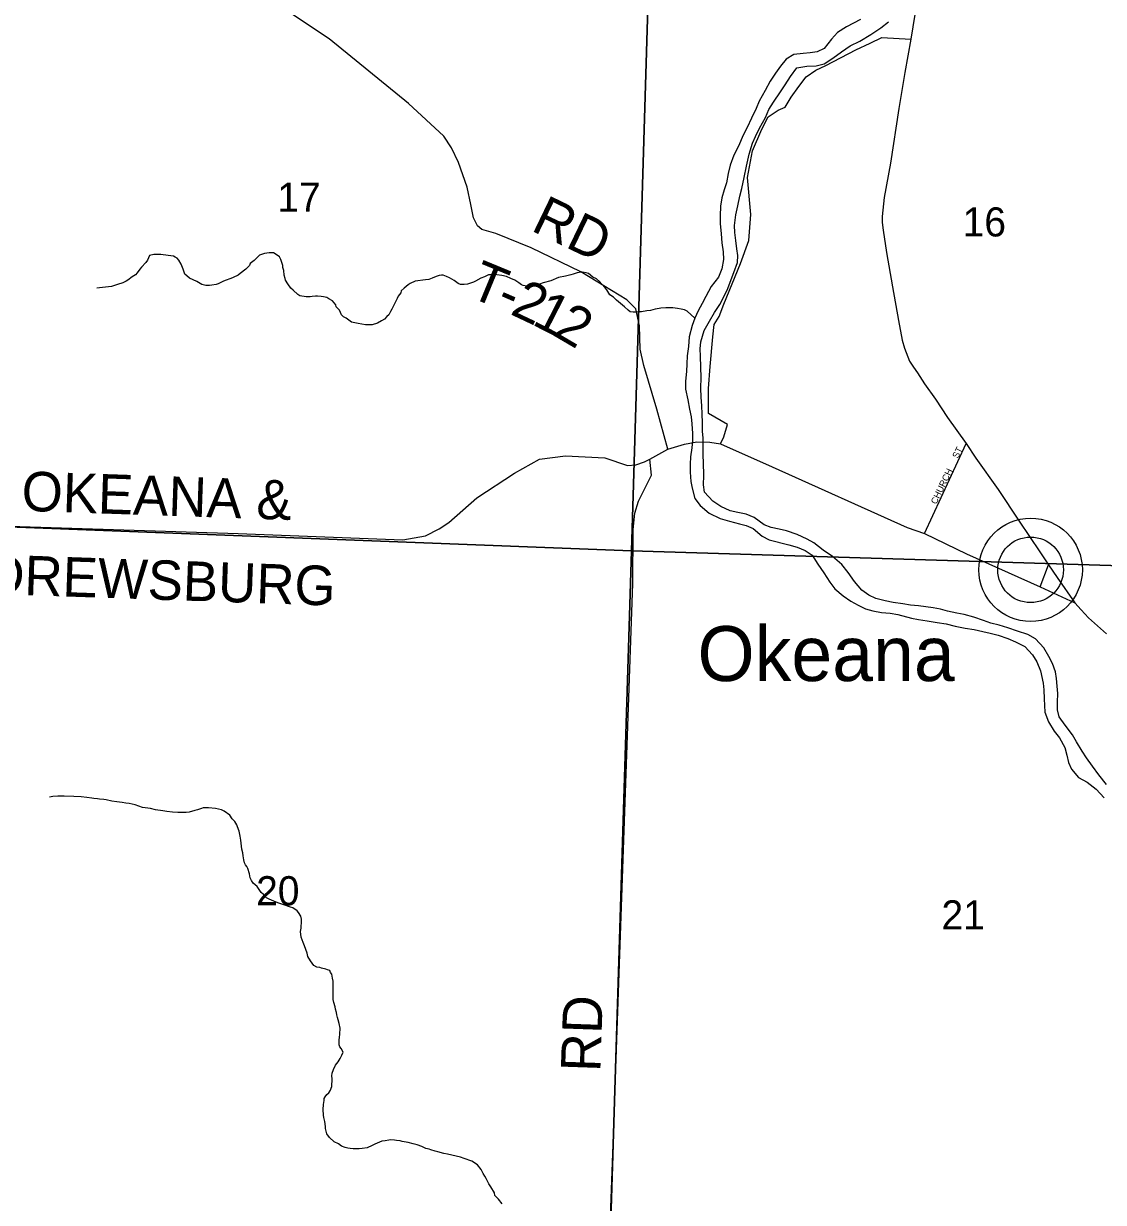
# Model space of a CAD drawing. Extents: x 1310247 to 1552180, y 377264 to 706493.
# Drawn here: x 1320059 to 1328257, y 494239 to 503189 of the extents above; entities that cross this region are included whole.
import ezdxf

# ---------------------------------------------------------------- set-up
doc = ezdxf.new("R2010")
doc.units = 0
for name, color, linetype in [('GM_X_County_Road', 7, 'Continuous'), ('GM_X_County_Road_Text', 7, 'Continuous'), ('GM_X_Minor_River', 7, 'Continuous'), ('GM_X_Section', 7, 'Continuous'), ('GM_X_Section_Text', 7, 'Continuous'), ('GM_X_State_Route', 7, 'Continuous'), ('GM_X_Township_Road', 7, 'Continuous'), ('GM_X_Township_Road_Text', 7, 'Continuous'), ('GM_X_Township_ROW', 7, 'Continuous'), ('GM_X_Township_Subdivision', 7, 'Continuous'), ('GM_X_Township_Subdivision_Text', 7, 'Continuous'), ('GM_X_Unincorporated', 7, 'Continuous'), ('GM_X_Unincorporated_Location', 7, 'Continuous'), ('GM_X_Unincorporated_Text', 7, 'Continuous')]:
    doc.layers.add(name, color=color, linetype=linetype)

msp = doc.modelspace()

# ---------------------------------------------------------------- linework, layer by layer
at = {"layer": 'GM_X_County_Road'}
for points in [[(1324950.9, 499958.3), (1325078, 499995.8), (1325170.2, 500012.5), (1325268.7, 500010.9), (1325350.9, 499997.1)], [(1319475.4, 499387.7), (1321688.5, 499316.1), (1322938.1, 499268.5), (1323109.8, 499298.6), (1323213.1, 499352.7), (1323287.8, 499400.4), (1323499.3, 499588), (1323785.4, 499775.6), (1323976.2, 499880.5), (1324173.7, 499907.8), (1324472.2, 499890.9), (1324644.7, 499834.4), (1324706.7, 499838.4), (1324773.9, 499862.5), (1324814.3, 499881.9), (1324950.9, 499958.3)], [(1325350.9, 499997.1), (1325743.3, 499824.7), (1326766.8, 499361.8), (1326898.2, 499318.5), (1327218.4, 499164.1), (1327775.9, 498913.1), (1328041, 498791.2)]]:
    msp.add_lwpolyline(points, dxfattribs=at)
at = {"layer": 'GM_X_Minor_River'}
for points in [[(1326411.9, 503220.7), (1326305.8, 503163.8), (1326238.1, 503119.8), (1326192.4, 503069), (1326138, 503000.5), (1326085, 502974), (1326030.6, 502965.7), (1325978.3, 502961.4), (1325907.8, 502953.6), (1325848.5, 502919.3), (1325806.7, 502866.4), (1325766.8, 502811.5), (1325726.7, 502750.5), (1325688.4, 502681.4), (1325643.6, 502600.4), (1325619.7, 502543), (1325585.2, 502469.7), (1325552.8, 502398.4), (1325518.8, 502337.2), (1325488.2, 502261.9), (1325451.8, 502188.7), (1325423.3, 502113.3), (1325407.2, 502049.5), (1325396.9, 501979.5), (1325379.1, 501925.8), (1325361.1, 501866.1), (1325351, 501802.1), (1325348.7, 501729.9), (1325348.7, 501669.6), (1325356.3, 501593), (1325360.1, 501524.6), (1325369.9, 501455.9), (1325372, 501397.6), (1325359.7, 501325.7), (1325335.6, 501264.2), (1325279.1, 501191.6), (1325238.6, 501116.6), (1325210.8, 501063.2), (1325180.9, 501007.9), (1325155, 500952.5), (1325135.2, 500896.9), (1325112.3, 500809.2), (1325106, 500737.1), (1325097.7, 500667), (1325093.7, 500604.9), (1325091.8, 500546.7), (1325083.4, 500474.6), (1325083.4, 500412.3), (1325100.9, 500331.4), (1325114.6, 500260.6), (1325126.8, 500204), (1325133.1, 500149.5), (1325136.8, 500077), (1325137, 500020.8), (1325133.3, 499968.7), (1325123, 499898.7), (1325119.2, 499842.5), (1325119.2, 499782.2), (1325125, 499711.7), (1325135.4, 499661.2), (1325154.9, 499584.2), (1325195.3, 499530.6), (1325263.7, 499472.2), (1325348.6, 499431.3), (1325418.2, 499411), (1325493.7, 499390.5), (1325545.5, 499378.7), (1325596.9, 499355), (1325665.2, 499296.5), (1325718.5, 499268.7), (1325869.7, 499231.7), (1325931.3, 499213.6), (1325992.7, 499187.5), (1326045.7, 499153.7), (1326089.6, 499083.9), (1326133.6, 499018.2), (1326179.5, 498948.4), (1326218, 498897), (1326282.5, 498844.7), (1326339.3, 498802.6), (1326394.5, 498772.7), (1326451.8, 498744.8), (1326505.4, 498729), (1326573.2, 498716.8), (1326639.3, 498712.6), (1326697.2, 498702.7), (1326800.6, 498675.3), (1326854.4, 498663.5), (1326918.2, 498653.4), (1326994.1, 498640.9), (1327063.9, 498630.6), (1327131.6, 498614.4), (1327207.4, 498599.9), (1327275.2, 498587.7), (1327342.9, 498573.4), (1327396.7, 498561.6), (1327458.4, 498545.6), (1327531.7, 498519.1)], [(1326201.8, 502926.1), (1326267.5, 502974.2), (1326335.2, 503020.2), (1326408.6, 503056), (1326492.4, 503105.6), (1326568.3, 503155.4), (1326626, 503201.7)], [(1327907.5, 497978.6), (1327907.3, 498036.9), (1327911.5, 498103), (1327907.2, 498157.4), (1327901.1, 498215.9), (1327892.8, 498268.4), (1327870.7, 498331.4), (1327842.3, 498382.5), (1327804.3, 498448.1), (1327742.4, 498518.4), (1327683.2, 498550.4), (1327603.8, 498575.1), (1327532.4, 498601.5), (1327464.8, 498621.7), (1327403.2, 498637.8), (1327347.7, 498657.7), (1327274.2, 498682.1), (1327200.7, 498702.6), (1327144.8, 498712.4), (1327073.1, 498728.8), (1327021.4, 498742.5), (1326965.6, 498752.3), (1326853.7, 498768), (1326793.7, 498774), (1326733.9, 498783.9), (1326660, 498794.3), (1326600.2, 498806.3), (1326530.6, 498824.6), (1326475.2, 498848.5), (1326424.3, 498886.3), (1326366.2, 498952.5), (1326320.3, 499022.3), (1326270.1, 499082.1), (1326199.8, 499142.7), (1326129.2, 499191.2), (1326058.7, 499245.7), (1326007.5, 499273.4), (1325932.4, 499310), (1325851.1, 499338.8), (1325795.3, 499350.6), (1325735.5, 499362.6), (1325682.1, 499384.4), (1325605.6, 499439.1), (1325546.2, 499463.1), (1325480.5, 499477.3), (1325424.7, 499489.1), (1325353.5, 499521.5), (1325292.6, 499561.7), (1325228.6, 499630), (1325220.4, 499686.6), (1325222.7, 499756.8), (1325221.9, 499857.3), (1325219.6, 499909.6), (1325219.7, 499973.9), (1325217.8, 500040.3), (1325213.6, 500094.7), (1325213.6, 500157), (1325209.8, 500225.4), (1325207.7, 500285.7), (1325203.8, 500352.2), (1325202, 500420.5), (1325202.6, 500500.9), (1325201.2, 500579.3), (1325197.9, 500663.8), (1325195.6, 500718.1), (1325201.4, 500772.2), (1325226.2, 500857.8), (1325266.6, 500928.8), (1325304.9, 500995.9), (1325345, 501056.9), (1325381.2, 501124), (1325405, 501177.5), (1325431.3, 501245), (1325451.1, 501298.6), (1325479.6, 501374), (1325481.4, 501428.2), (1325475, 501478.7), (1325467, 501541.2), (1325458.9, 501601.8), (1325456.6, 501656.1), (1325467.2, 501736.1), (1325481.5, 501804), (1325495.9, 501877.8), (1325511.9, 501937.6), (1325530.6, 502019.4), (1325547.4, 502105.2), (1325568.4, 502197), (1325593.2, 502280.6), (1325614.9, 502332.1), (1325645, 502395.5), (1325691.8, 502476.3), (1325717.8, 502535.8), (1325751.7, 502592.9), (1325804.4, 502671.6), (1325842.2, 502722.6), (1325880.4, 502787.7), (1325928.6, 502852.5), (1326005.3, 502866.1), (1326077.5, 502867.8), (1326136.2, 502884), (1326201.8, 502926.1)], [(1322487.4, 500962.1), (1322473.9, 500978.5), (1322458.8, 501013.1), (1322433.5, 501037.9), (1322429.9, 501054), (1322404.7, 501082.9), (1322377, 501097.8), (1322361.3, 501110.2), (1322337.4, 501115), (1322319.3, 501115.5), (1322291.3, 501118.4), (1322275.3, 501118.8), (1322251.1, 501117.6), (1322235, 501114), (1322204.8, 501112.9), (1322156.9, 501122.4), (1322141.2, 501132.9), (1322106, 501164), (1322088.3, 501178.6), (1322065.3, 501213.4), (1322048, 501240), (1322046.4, 501254), (1322037.1, 501278.4), (1322034.1, 501314.6), (1322026.7, 501336.9), (1322027.1, 501350.9), (1322018, 501383.3), (1322012.4, 501397.5), (1322001, 501417.9), (1321983.3, 501430.4), (1321957.7, 501447.2), (1321923.6, 501448.3), (1321889.3, 501443.3), (1321850.8, 501430.4), (1321809.5, 501389.5), (1321778.7, 501366.4), (1321774.3, 501352.5), (1321747.4, 501325.2), (1321704.3, 501290.4), (1321687.9, 501278.8), (1321651.2, 501259.9), (1321632.9, 501252.4), (1321590.3, 501237.6), (1321572.1, 501230.2), (1321537.4, 501213.1), (1321521.2, 501207.6), (1321489, 501202.5), (1321470.9, 501201.1), (1321442.7, 501199.9), (1321412.9, 501208.8), (1321373.4, 501230.1), (1321319.9, 501255.8), (1321298.3, 501272.4), (1321284.7, 501284.9), (1321269.7, 501323.4), (1321256.8, 501361.9), (1321237.6, 501392.6), (1321226, 501407), (1321210.2, 501415.5), (1321196.3, 501421.9), (1321156.4, 501429.1), (1321100.4, 501434.8), (1321048.2, 501434.4), (1321015.9, 501427.3), (1320998.8, 501391.7), (1320986.2, 501374), (1320955.1, 501338.9), (1320940.6, 501323.3), (1320921.7, 501295.8), (1320909.3, 501282.1), (1320882.7, 501264.8), (1320851.9, 501241.7), (1320837.6, 501234.1), (1320813.2, 501220.8), (1320772.7, 501208), (1320726, 501191.3), (1320681.7, 501186.6), (1320635.4, 501182), (1320615.3, 501180.6)], [(1325155, 500952.5), (1325097.7, 501006.2), (1325077.9, 501014.8), (1325052, 501021.6), (1325024.1, 501026.5), (1324988, 501029.5), (1324933.9, 501031.2), (1324897.7, 501028.2), (1324883.6, 501026.7), (1324855.3, 501019.5), (1324818.9, 501010.6), (1324790.7, 501007.4), (1324750.4, 501000.6), (1324734.3, 500999), (1324710.2, 500997.8), (1324686.1, 500998.5), (1324664.1, 501001.2), (1324648.4, 501013.7), (1324621, 501038.5), (1324605.3, 501051), (1324576, 501076), (1324560.3, 501088.5), (1324536.8, 501111.3), (1324511.2, 501128.1), (1324486.3, 501166.9), (1324474.7, 501181.3), (1324447.5, 501212.2), (1324433.9, 501226.7), (1324408.4, 501249.5), (1324380.8, 501264.3), (1324347.4, 501291.4), (1324331.5, 501295.9), (1324301.5, 501300.8), (1324277.4, 501299.5), (1324261.3, 501296), (1324230.8, 501284.9), (1324212.7, 501281.4), (1324172.2, 501270.6), (1324119.7, 501260.1), (1324060.8, 501235.8), (1324004.2, 501221.5), (1323949.4, 501199.1), (1323905.1, 501194.4), (1323879, 501195.1), (1323853.1, 501199.9), (1323839.2, 501206.4), (1323819.6, 501221), (1323790, 501239.9), (1323758.3, 501252.9), (1323724.6, 501268), (1323690.7, 501275), (1323652.8, 501282.2), (1323624.7, 501283), (1323608.6, 501281.5), (1323588.5, 501280.1), (1323557.9, 501264.9), (1323529.6, 501255.8), (1323490.8, 501232.8), (1323474.5, 501225.3), (1323429.9, 501210.6), (1323403.7, 501207.4), (1323375.6, 501208.2), (1323357.8, 501214.8), (1323328.3, 501237.7), (1323292.8, 501258.8), (1323271, 501267.5), (1323245.2, 501278.3), (1323231.2, 501278.7), (1323215, 501275.2), (1323198.8, 501269.7), (1323178.6, 501264.3), (1323162.3, 501256.7), (1323135.9, 501245.5), (1323109.7, 501242.3), (1323033.2, 501232.5), (1322994.6, 501215.6), (1322980.2, 501206), (1322949.4, 501180.9), (1322924.7, 501159.6), (1322922.3, 501145.6), (1322903.4, 501118.1), (1322894.9, 501102.3), (1322879.9, 501070.6), (1322871.5, 501054.9), (1322854.4, 501019.3), (1322845.9, 501003.5), (1322831.1, 500977.8), (1322816.6, 500964.2), (1322800, 500944.7), (1322775.5, 500931.4), (1322744.9, 500914.2), (1322706.4, 500901.4), (1322656.2, 500900.9), (1322598.3, 500910.6), (1322548.5, 500922.1), (1322509.2, 500951.4), (1322487.4, 500962.1)], [(1327531.7, 498519.1), (1327589.1, 498495.2), (1327660.2, 498460.7), (1327718.4, 498396.6), (1327752.7, 498343.2), (1327778.6, 498274.1), (1327799.7, 498181), (1327804, 498130.6), (1327807.9, 498062.2), (1327812.6, 497961.5), (1327840.3, 497886.3), (1327882.2, 497816.7), (1327922.6, 497765.1), (1327964.4, 497693.5), (1327978.6, 497634.7), (1327992.9, 497580), (1328015.2, 497527), (1328067.4, 497465.1), (1328134.4, 497428.8), (1328202.9, 497376.3), (1328263, 497310.1)], [(1328280.3, 497412), (1328222.5, 497486.2), (1328174.5, 497550.1), (1328128.4, 497613.8), (1328095.9, 497665.1), (1328052.1, 497736.8), (1328021.7, 497788), (1327965.9, 497862.2), (1327921.8, 497925.9), (1327907.5, 497978.6)], [(1322285.3, 496024.2), (1322263.6, 496036.9), (1322238.6, 496073.8), (1322217.4, 496106.5), (1322212.1, 496130.7), (1322191.7, 496187.5), (1322182.4, 496211.8), (1322167.5, 496252.4), (1322162.7, 496294.7), (1322165.5, 496320.7), (1322165.9, 496336.7), (1322168.7, 496362.7), (1322169.5, 496388.7), (1322164.1, 496411), (1322146.9, 496439.5), (1322135.2, 496453.9), (1322103.7, 496474.9), (1322085.8, 496479.5), (1322034.1, 496497.1), (1321988.4, 496512.5), (1321958.7, 496525.4), (1321923.1, 496542.5), (1321909.2, 496549), (1321891.5, 496559.5), (1321881.9, 496575.8), (1321862.3, 496592.5), (1321833.5, 496637.5), (1321802.1, 496662.5), (1321790.7, 496682.9), (1321779.3, 496703.3), (1321775.7, 496719.4), (1321774.1, 496733.5), (1321761.2, 496774), (1321753.6, 496788.3), (1321744, 496802.6), (1321736.4, 496816.9), (1321731.1, 496841.1), (1321725.9, 496869.3), (1321724.6, 496893.4), (1321717.4, 496921.7), (1321709.4, 496990.2), (1321704.2, 497020.4), (1321697.2, 497056.7), (1321684.2, 497091.2), (1321678.6, 497105.4), (1321663.3, 497131.9), (1321643.8, 497150.6), (1321624.5, 497179.2), (1321581.3, 497210.6), (1321561.5, 497219.2), (1321515.7, 497230.6), (1321463.6, 497234.2), (1321423.4, 497233.4), (1321409.3, 497229.8), (1321380.9, 497218.6), (1321360.6, 497213.2), (1321316.1, 497200.5), (1321294, 497199.1), (1321251.8, 497198.4), (1321229.8, 497199.1), (1321189.7, 497202.3), (1321145.7, 497207.6), (1321115.8, 497212.5), (1321061.8, 497220.1), (1321023.9, 497229.3), (1320961.9, 497237.1), (1320906.3, 497256.9), (1320860.4, 497266.3), (1320836.5, 497271), (1320806.5, 497273.9), (1320766.5, 497279.1), (1320728.5, 497284.2), (1320686.7, 497295.5), (1320668.7, 497298.1), (1320634.7, 497301.1), (1320620.7, 497303.5), (1320592.7, 497306.4), (1320576.7, 497308.8), (1320538.7, 497314), (1320496.7, 497317.2), (1320440.6, 497320.9), (1320368.4, 497323.1), (1320320.2, 497322.5), (1320282, 497319.7), (1320255.8, 497316.4)], [(1323634.2, 494311.1), (1323605.5, 494358.1), (1323592.1, 494380.6), (1323571.2, 494421.3), (1323561.7, 494437.6), (1323548.2, 494458.1), (1323533, 494488.6), (1323506, 494523.6), (1323462.7, 494552.9), (1323405, 494572.7), (1323377.2, 494581.6), (1323277.5, 494604.6), (1323249.6, 494611.5), (1323203.8, 494622.9), (1323183.9, 494627.5), (1323152.1, 494638.5), (1323138.2, 494642.9), (1323114.3, 494649.6), (1323082.5, 494662.6), (1323046.8, 494675.7), (1323016.9, 494684.6), (1322979.1, 494693.8), (1322963.1, 494696.2), (1322933.1, 494701.2), (1322917.2, 494705.6), (1322889.2, 494708.5), (1322875.2, 494710.9), (1322847.2, 494713.8), (1322833.1, 494712.2), (1322804.9, 494707), (1322778.7, 494703.8), (1322760.4, 494696.3), (1322744.1, 494688.8), (1322725.8, 494681.3), (1322705.5, 494671.9), (1322666.8, 494653), (1322628.6, 494648.1), (1322606.4, 494644.8), (1322562.3, 494646.1), (1322538.3, 494648.8), (1322520.3, 494651.3), (1322500.3, 494656), (1322472.6, 494666.8), (1322449, 494683.6), (1322417.3, 494698.5), (1322382.1, 494731.7), (1322360.9, 494760.4), (1322352, 494800.8), (1322350.4, 494814.9), (1322345.5, 494853.1), (1322338.4, 494883.4), (1322336.9, 494901.5), (1322334.2, 494945.7), (1322337.2, 494981.7), (1322340.2, 495013.7), (1322340.6, 495027.8), (1322349, 495041.6), (1322361.6, 495059.2), (1322375.9, 495070.8), (1322390.6, 495090.5), (1322395, 495106.4), (1322399.5, 495120.3), (1322401.1, 495178.4), (1322399.8, 495200.5), (1322402.4, 495220.5), (1322411.2, 495248.3), (1322428.2, 495279.9), (1322447, 495307.4), (1322461.8, 495331), (1322474.6, 495356.7), (1322485.2, 495378.5), (1322470, 495407), (1322460.4, 495421.3), (1322454.8, 495435.5), (1322455.9, 495473.6), (1322458.4, 495491.6), (1322461.2, 495517.6), (1322462.5, 495561.6), (1322455.5, 495598), (1322448.2, 495624.2), (1322442.7, 495642.5), (1322437.3, 495662.7), (1322435.8, 495680.8), (1322426.6, 495707.1), (1322425, 495723.2), (1322414, 495757.6), (1322410.6, 495779.8), (1322409.4, 495805.9), (1322410.4, 495840), (1322408.9, 495860.1), (1322410, 495896.2), (1322408.6, 495918.3), (1322405.3, 495940.4), (1322400.1, 495970.7), (1322390.5, 495985), (1322384.9, 495999.2), (1322367, 496005.8), (1322353.1, 496010.2), (1322321.2, 496017.1), (1322307.3, 496021.6), (1322285.3, 496024.2)], [(1323692.1, 494229.2), (1323665, 494264.1), (1323637.7, 494291), (1323634.2, 494311.1)]]:
    msp.add_lwpolyline(points, dxfattribs=at)
at = {"layer": 'GM_X_Section'}
for points in [[(1324834.5, 504489.4), (1324675.2, 499184.9), (1319482.2, 499385.2), (1319646.6, 504660.2)], [(1324834.5, 504489.4), (1330044.5, 504292.3), (1329885.7, 499025.1), (1324675.2, 499184.9)], [(1319482.2, 499385.2), (1324675.2, 499184.9), (1324513.7, 493943), (1319306, 494154.5)], [(1324675.2, 499184.9), (1329885.7, 499025.1), (1329731.2, 493803.2), (1324513.7, 493943)]]:
    msp.add_lwpolyline(points, close=True, dxfattribs=at)
at = {"layer": 'GM_X_State_Route'}
for points in [[(1326869.8, 503539.8), (1326794.1, 503069), (1326748.5, 502817.5), (1326704.1, 502542.7), (1326640, 502128.5), (1326591.9, 501868.5), (1326578.4, 501723), (1326578.4, 501678.6), (1326584.5, 501619.5), (1326610.4, 501450.6), (1326657, 501189), (1326702.3, 500933.6), (1326730.4, 500784.2), (1326746.7, 500725.3), (1326786, 500624.4), (1326815.8, 500579.8)], [(1326815.8, 500579.8), (1326844.5, 500537), (1326899.7, 500452.8), (1326982.9, 500338.2), (1327074.4, 500199.2), (1327215.7, 500000), (1327288.2, 499890.4), (1327458.1, 499651.4), (1327618.2, 499410.4), (1327774.5, 499177.5), (1327840.2, 499080.3), (1327905.7, 498983.4), (1328041, 498791.2), (1328088.7, 498737.4), (1328144.2, 498676), (1328279.4, 498556.1)]]:
    msp.add_lwpolyline(points, dxfattribs=at)
at = {"layer": 'GM_X_Township_Road'}
for points in [[(1324950.9, 499958.3), (1324865.7, 500260.5), (1324767.1, 500592), (1324740.1, 500717.6), (1324734.9, 500893.7), (1324706.3, 501023), (1324639.2, 501090.4), (1324291, 501304.2), (1323912.6, 501486.2), (1323643.9, 501595.9), (1323538.9, 501624.5), (1323504.8, 501653.2), (1323475.4, 501712.8), (1323455.6, 501816.1), (1323427.7, 501945.7), (1323360.1, 502133.3), (1323306.9, 502246.2), (1323248.8, 502333.5), (1322981.2, 502582.3), (1322379.2, 503072.1), (1322047.8, 503292.3)], [(1326575.1, 503082), (1326575.1, 503082), (1326794.1, 503069)], [(1325350.9, 499997.1), (1325375.8, 500050.1), (1325403.2, 500144.8)], [(1324391.8, 491085.8), (1324431.3, 491885.2), (1324535.3, 494677.9), (1324684.1, 498937.3), (1324687.4, 499345.3), (1324698.5, 499471.2), (1324728.2, 499562.3), (1324825.6, 499761.4), (1324814.3, 499881.9)]]:
    msp.add_lwpolyline(points, dxfattribs=at)
at = {"layer": 'GM_X_Township_ROW'}
msp.add_lwpolyline([(1325403.2, 500144.8), (1325258.2, 500228.2), (1325258.2, 500419), (1325272, 500585.9), (1325292.2, 500811.5), (1325302.3, 500903.2), (1325340.8, 500963.7), (1325374.4, 501059), (1325500.9, 501367.6), (1325566.4, 501542.3), (1325580.1, 501738.6), (1325555.8, 502020.3), (1325593, 502222.7), (1325663.6, 502386.9), (1325713.1, 502481.3), (1325787.4, 502530), (1325841.5, 502552.9), (1325887.3, 502629.9), (1325945.1, 502711.5), (1326001.1, 502783), (1326074.4, 502834.4), (1326150.8, 502870.8), (1326378.6, 502989.5), (1326486.2, 503040.7), (1326575.1, 503082)], dxfattribs=at)
at = {"layer": 'GM_X_Township_Subdivision'}
for points in [[(1326898.2, 499318.5), (1327215.7, 500000)], [(1327775.9, 498913.1), (1327840.2, 499080.3)]]:
    msp.add_lwpolyline(points, dxfattribs=at)
at = {"layer": 'GM_X_Unincorporated'}
for radius in [392.8, 249]:
    msp.add_circle((1327704.5, 499041.5), radius, dxfattribs=at)
at = {"layer": 'GM_X_Unincorporated_Location'}
msp.add_line((1327704.5, 499041.5), (1327704.5, 499041.5), dxfattribs=at)

# ---------------------------------------------------------------- texts
at = {"layer": 'GM_X_County_Road_Text'}
for s, rotation, p in [('OKEANA &', 358.03395, (1320040.7, 499490.2)), ('DREWSBURG', 358.02887, (1319772, 498860))]:
    msp.add_text(s, height=300, rotation=rotation, dxfattribs=at).set_placement(p)
at = {"layer": 'GM_X_Section_Text'}
for s, p in [('17', (1321985.7, 501760)), ('16', (1327188.7, 501572.4)), ('20', (1321825.1, 496494.8)), ('21', (1327028.1, 496311.7))]:
    msp.add_text(s, height=221, rotation=0.00001, dxfattribs=at).set_placement(p)
at = {"layer": 'GM_X_Township_Road_Text'}
for s, rotation, p in [('RD', 334.30369, (1323902.4, 501621.4)), ('T', 337.5659, (1323428.3, 501119.8)), ('2', 334.77908, (1323745, 500986.3)), ('-', 336.36683, (1323634.2, 501034.8)), ('1', 332.90607, (1323909.9, 500908.7)), ('2', 329.63611, (1324070.4, 500826.7)), ('RD', 88.02495, (1324437.4, 495227))]:
    msp.add_text(s, height=300, rotation=rotation, dxfattribs=at).set_placement(p)
at = {"layer": 'GM_X_Township_Subdivision_Text'}
for s, rotation, p in [('ST', 63.43494, (1327151.7, 499882.3)), ('CHURCH', 64.32354, (1326988.8, 499534.6))]:
    msp.add_text(s, height=50, rotation=rotation, dxfattribs=at).set_placement(p)
at = {"layer": 'GM_X_Unincorporated_Text'}
msp.add_text('Okeana', height=417, rotation=0.00001, dxfattribs=at).set_placement((1325175.7, 498197.1))

doc.saveas('drawing.dxf')
